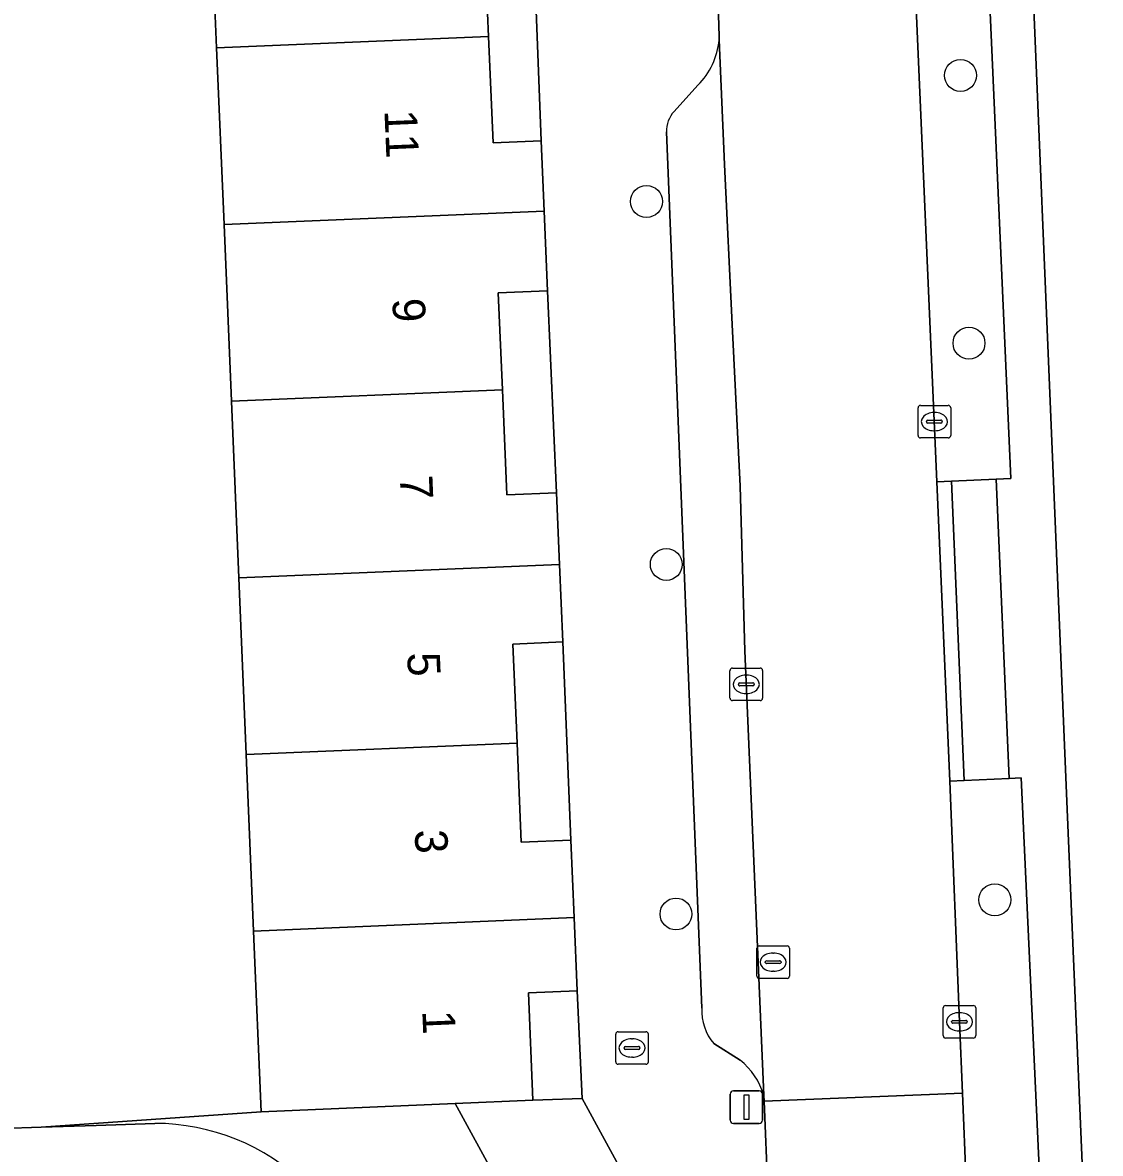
# Model space of a CAD drawing. Extents: x 161241 to 161758, y 384138 to 384885.
# Drawn here: x 161352.12 to 161385.2, y 384205.58 to 384240.3 of the extents above; entities that cross this region are included whole.
import ezdxf

# ---------------------------------------------------------------- set-up
doc = ezdxf.new("R2010")
doc.units = 0
for name, color, linetype in [('IMGEO_Boom', 7, 'Continuous'), ('IMGEO_Brandkraan', 7, 'Continuous'), ('IMGEO_Erf', 7, 'Continuous'), ('IMGEO_Groenvoorziening', 7, 'Continuous'), ('IMGEO_Kolk', 7, 'Continuous'), ('IMGEO_Lichtmast', 7, 'Continuous'), ('IMGEO_Pand', 7, 'Continuous'), ('IMGEO_Pand_nummerreeks', 7, 'Continuous'), ('IMGEO_Parkeervlak_open', 7, 'Continuous'), ('IMGEO_Rijbaan_lokaal_open', 7, 'Continuous'), ('IMGEO_Rioolput', 7, 'Continuous'), ('IMGEO_Voetpad_gesloten', 7, 'Continuous'), ('IMGEO_Voetpad_open', 7, 'Continuous')]:
    doc.layers.add(name, color=color, linetype=linetype)

msp = doc.modelspace()

# ---------------------------------------------------------------- linework, layer by layer
at = {"layer": 'IMGEO_Boom'}
for centre in [(161380.908, 384238.68), (161371.269, 384234.808), (161381.169, 384230.459), (161371.877, 384223.663), (161381.963, 384213.365), (161372.174, 384212.929)]:
    msp.add_circle(centre, 0.489, dxfattribs=at)
at = {"layer": 'IMGEO_Brandkraan'}
for p, q in [((161370.325, 384208.389), (161370.325, 384209.241)), ((161370.4, 384209.315), (161371.252, 384209.315)), ((161370.813, 384209.095), (161370.838, 384209.095)), ((161371.326, 384209.241), (161371.326, 384208.389)), ((161370.584, 384208.809), (161370.584, 384208.821)), ((161371.022, 384208.772), (161370.624, 384208.772)), ((161370.627, 384208.858), (161371.025, 384208.858)), ((161371.068, 384208.821), (161371.068, 384208.809)), ((161370.836, 384208.535), (161370.811, 384208.535)), ((161371.252, 384208.315), (161370.4, 384208.315))]:
    msp.add_line(p, q, dxfattribs=at)
for points in [[(161370.325, 384208.389), (161370.325, 384209.241)], [(161370.4, 384209.315), (161371.252, 384209.315)], [(161371.326, 384209.241), (161371.326, 384208.389)], [(161371.252, 384208.315), (161370.4, 384208.315)]]:
    msp.add_lwpolyline(points, dxfattribs=at)
for centre, radius, start, end in [((161370.402, 384209.239), 0.0765, 91.552, 178.448), ((161370.402, 384209.239), 0.0765, 91.552, 178.448), ((161371.25, 384209.239), 0.0765, 1.552, 88.448), ((161371.25, 384209.239), 0.0765, 1.552, 88.448), ((161370.624, 384208.818), 0.0403, 85.8775, 175.7526), ((161370.621, 384208.808), 0.0366, 178.938, 274.7102), ((161371.025, 384208.815), 0.043, 264.8664, 352.4533), ((161371.029, 384208.82), 0.0386, 1.7309, 96.639), ((161370.402, 384208.391), 0.0765, 181.552, 268.448), ((161370.402, 384208.391), 0.0765, 181.552, 268.448), ((161371.25, 384208.391), 0.0765, 271.552, 358.448), ((161371.25, 384208.391), 0.0765, 271.552, 358.448)]:
    msp.add_arc(centre, radius, start, end, dxfattribs=at)
for centre, major_axis, ratio, start_param, end_param in [((161370.812, 384208.815), (-0.387, 0.002), 0.722429, 4.712389, 7.853982), ((161370.837, 384208.815), (-0.39, 0.002), 0.717154, 1.570796, 4.712389)]:
    msp.add_ellipse(centre, major_axis=major_axis, ratio=ratio, start_param=start_param, end_param=end_param, dxfattribs=at)
at = {"layer": 'IMGEO_Erf'}
for points in [[(161403.222, 384286.46), (161382.629, 384295.041), (161382.268, 384292.057), (161381.629, 384276.193), (161381.889, 384271.203), (161384.168, 384216.383), (161385.58, 384183.057), (161393.06, 384183.551), (161393.229, 384179.87), (161399.67, 384180.152), (161399.739, 384178.529), (161407.43, 384178.871), (161407.337, 384183.973), (161408.1, 384184.171), (161414.411, 384183.984), (161416.602, 384194.481), (161414.471, 384194.926), (161415.583, 384200.253), (161414.588, 384200.438), (161414.333, 384206.87)], [(161338.239, 384250), (161340.006, 384208.085), (161341.148, 384208.134), (161340.994, 384211.741), (161340.84, 384215.348), (161346.835, 384215.604), (161346.991, 384211.96), (161347.143, 384208.39), (161345.413, 384208.316), (161345.496, 384206.142), (161352.693, 384206.382), (161359.441, 384206.859), (161359.209, 384212.406), (161358.982, 384217.829), (161358.756, 384223.252), (161358.529, 384228.676), (161358.302, 384234.099), (161358.075, 384239.523), (161357.848, 384244.946)]]:
    msp.add_lwpolyline(points, dxfattribs=at)
for points in [[(161367.806, 384242.815), (161366.301, 384242.751), (161366.423, 384239.871), (161366.562, 384236.605), (161368.033, 384236.668)], [(161368.228, 384232.07), (161366.722, 384232.006), (161366.848, 384229.023), (161366.985, 384225.797), (161368.506, 384225.862)], [(161368.701, 384221.283), (161367.167, 384221.218), (161367.296, 384218.175), (161367.426, 384215.13), (161368.949, 384215.194)], [(161369.294, 384207.268), (161369.146, 384210.568), (161367.645, 384210.504), (161367.785, 384207.214)]]:
    msp.add_lwpolyline(points, close=True, dxfattribs=at)
at = {"layer": 'IMGEO_Groenvoorziening'}
for points in [[(161379.483, 384242.162), (161380.186, 384226.202), (161380.635, 384226.221), (161382.002, 384226.279), (161382.455, 384226.302), (161381.747, 384242.244)], [(161382.4, 384217.089), (161381.026, 384217.028), (161380.576, 384217.009), (161380.876, 384209.619), (161380.967, 384207.431), (161381.081, 384204.664), (161381.36, 384197.944), (161383.651, 384198.05), (161382.773, 384217.109)]]:
    msp.add_lwpolyline(points, close=True, dxfattribs=at)
for points in [[(161368.488, 384188.73), (161367.951, 384202.419), (161365.393, 384207.112), (161359.441, 384206.859), (161352.693, 384206.382), (161354.382, 384206.439), (161356.182, 384206.499)], [(161369.982, 384188.536), (161371.994, 384188.635), (161371.416, 384203.375), (161369.294, 384207.268), (161367.785, 384207.214), (161365.393, 384207.112), (161367.951, 384202.419), (161368.488, 384188.73)]]:
    msp.add_lwpolyline(points, dxfattribs=at)
msp.add_arc((161356.158, 384199.791), 6.709, 46.2683, 89.7909, dxfattribs=at)
at = {"layer": 'IMGEO_Kolk'}
for p, q in [((161379.681, 384228.549), (161380.533, 384228.549)), ((161379.606, 384227.623), (161379.606, 384228.475)), ((161380.094, 384228.329), (161380.119, 384228.329)), ((161380.607, 384228.475), (161380.607, 384227.623)), ((161379.865, 384228.043), (161379.865, 384228.055)), ((161380.303, 384228.006), (161379.905, 384228.006)), ((161379.908, 384228.092), (161380.306, 384228.092)), ((161380.349, 384228.055), (161380.349, 384228.043)), ((161380.533, 384227.549), (161379.681, 384227.549)), ((161380.117, 384227.769), (161380.092, 384227.769)), ((161373.833, 384219.556), (161373.833, 384220.408)), ((161373.908, 384220.482), (161374.76, 384220.482)), ((161374.321, 384220.262), (161374.346, 384220.262)), ((161374.834, 384220.408), (161374.834, 384219.556)), ((161374.092, 384219.976), (161374.092, 384219.988)), ((161374.53, 384219.939), (161374.132, 384219.939)), ((161374.135, 384220.025), (161374.533, 384220.025)), ((161374.576, 384219.988), (161374.576, 384219.976)), ((161374.76, 384219.482), (161373.908, 384219.482)), ((161374.344, 384219.702), (161374.319, 384219.702)), ((161380.45, 384210.119), (161381.302, 384210.119)), ((161380.375, 384209.193), (161380.375, 384210.045)), ((161380.863, 384209.899), (161380.888, 384209.899)), ((161381.376, 384210.045), (161381.376, 384209.193)), ((161380.634, 384209.613), (161380.634, 384209.625)), ((161381.072, 384209.576), (161380.674, 384209.576)), ((161380.677, 384209.662), (161381.075, 384209.662)), ((161381.118, 384209.625), (161381.118, 384209.613)), ((161381.302, 384209.119), (161380.45, 384209.119)), ((161380.886, 384209.339), (161380.861, 384209.339))]:
    msp.add_line(p, q, dxfattribs=at)
for points in [[(161379.681, 384228.549), (161380.533, 384228.549)], [(161379.606, 384227.623), (161379.606, 384228.475)], [(161380.607, 384228.475), (161380.607, 384227.623)], [(161380.533, 384227.549), (161379.681, 384227.549)], [(161373.833, 384219.556), (161373.833, 384220.408)], [(161373.908, 384220.482), (161374.76, 384220.482)], [(161374.834, 384220.408), (161374.834, 384219.556)], [(161374.76, 384219.482), (161373.908, 384219.482)], [(161380.45, 384210.119), (161381.302, 384210.119)], [(161380.375, 384209.193), (161380.375, 384210.045)], [(161381.376, 384210.045), (161381.376, 384209.193)], [(161381.302, 384209.119), (161380.45, 384209.119)]]:
    msp.add_lwpolyline(points, dxfattribs=at)
for centre, radius, start, end in [((161379.683, 384228.473), 0.0765, 91.552, 178.448), ((161379.683, 384228.473), 0.0765, 91.552, 178.448), ((161380.531, 384228.473), 0.0765, 1.552, 88.448), ((161380.531, 384228.473), 0.0765, 1.552, 88.448), ((161379.905, 384228.052), 0.0403, 85.8775, 175.7526), ((161379.902, 384228.042), 0.0366, 178.938, 274.7102), ((161380.306, 384228.049), 0.043, 264.8664, 352.4533), ((161380.31, 384228.054), 0.0386, 1.7309, 96.639), ((161379.683, 384227.625), 0.0765, 181.552, 268.448), ((161379.683, 384227.625), 0.0765, 181.552, 268.448), ((161380.531, 384227.625), 0.0765, 271.552, 358.448), ((161380.531, 384227.625), 0.0765, 271.552, 358.448), ((161373.91, 384220.406), 0.0765, 91.552, 178.448), ((161373.91, 384220.406), 0.0765, 91.552, 178.448), ((161374.758, 384220.406), 0.0765, 1.552, 88.448), ((161374.758, 384220.406), 0.0765, 1.552, 88.448), ((161374.132, 384219.985), 0.0403, 85.8775, 175.7526), ((161374.129, 384219.975), 0.0366, 178.938, 274.7102), ((161374.533, 384219.982), 0.043, 264.8664, 352.4533), ((161374.537, 384219.987), 0.0386, 1.7309, 96.639), ((161373.91, 384219.558), 0.0765, 181.552, 268.448), ((161373.91, 384219.558), 0.0765, 181.552, 268.448), ((161374.758, 384219.558), 0.0765, 271.552, 358.448), ((161374.758, 384219.558), 0.0765, 271.552, 358.448), ((161380.452, 384210.043), 0.0765, 91.552, 178.448), ((161380.452, 384210.043), 0.0765, 91.552, 178.448), ((161381.3, 384210.043), 0.0765, 1.552, 88.448), ((161381.3, 384210.043), 0.0765, 1.552, 88.448), ((161380.674, 384209.622), 0.0403, 85.8775, 175.7526), ((161380.671, 384209.612), 0.0366, 178.938, 274.7102), ((161381.075, 384209.619), 0.043, 264.8664, 352.4533), ((161381.079, 384209.624), 0.0386, 1.7309, 96.639), ((161380.452, 384209.195), 0.0765, 181.552, 268.448), ((161380.452, 384209.195), 0.0765, 181.552, 268.448), ((161381.3, 384209.195), 0.0765, 271.552, 358.448), ((161381.3, 384209.195), 0.0765, 271.552, 358.448)]:
    msp.add_arc(centre, radius, start, end, dxfattribs=at)
for centre, major_axis, ratio, start_param, end_param in [((161380.093, 384228.049), (-0.387, 0.002), 0.722429, 4.712389, 7.853982), ((161380.118, 384228.049), (-0.39, 0.002), 0.717154, 1.570796, 4.712389), ((161374.32, 384219.982), (-0.387, 0.002), 0.722429, 4.712389, 7.853982), ((161374.345, 384219.982), (-0.39, 0.002), 0.717154, 1.570796, 4.712389), ((161380.862, 384209.619), (-0.387, 0.002), 0.722429, 4.712389, 7.853982), ((161380.887, 384209.619), (-0.39, 0.002), 0.717154, 1.570796, 4.712389)]:
    msp.add_ellipse(centre, major_axis=major_axis, ratio=ratio, start_param=start_param, end_param=end_param, dxfattribs=at)
at = {"layer": 'IMGEO_Lichtmast'}
for p, q in [((161373.843, 384206.597), (161373.843, 384207.397)), ((161373.843, 384207.397), (161373.843, 384206.597)), ((161373.943, 384207.497), (161374.733, 384207.497)), ((161374.733, 384207.497), (161373.943, 384207.497)), ((161374.833, 384207.397), (161374.833, 384206.597)), ((161374.833, 384206.597), (161374.833, 384207.397)), ((161374.733, 384206.497), (161373.943, 384206.497)), ((161373.943, 384206.497), (161374.733, 384206.497))]:
    msp.add_line(p, q, dxfattribs=at)
msp.add_lwpolyline([(161374.263, 384207.372), (161374.413, 384207.372), (161374.413, 384206.622), (161374.263, 384206.622), (161374.263, 384207.372)], dxfattribs=at)
for centre, start, end in [((161373.943, 384207.397), 90, 180), ((161373.943, 384207.397), 90, 180), ((161374.733, 384207.397), 0, 90), ((161374.733, 384207.397), 360, 90), ((161373.943, 384206.597), 180, 270), ((161373.943, 384206.597), 180, 270), ((161374.733, 384206.597), 270, 0), ((161374.733, 384206.597), 270, 0)]:
    msp.add_arc(centre, 0.1, start, end, dxfattribs=at)
at = {"layer": 'IMGEO_Pand'}
for points in [[(161367.698, 384245.357), (161357.848, 384244.946), (161358.075, 384239.523), (161366.423, 384239.871), (161366.301, 384242.751), (161367.806, 384242.815)], [(161368.033, 384236.668), (161366.562, 384236.605), (161366.423, 384239.871), (161358.075, 384239.523), (161358.302, 384234.099), (161368.125, 384234.509)], [(161368.125, 384234.509), (161358.302, 384234.099), (161358.529, 384228.676), (161366.848, 384229.023), (161366.722, 384232.006), (161368.228, 384232.07)], [(161368.506, 384225.862), (161366.985, 384225.797), (161366.848, 384229.023), (161358.529, 384228.676), (161358.756, 384223.252), (161368.6, 384223.663)], [(161368.6, 384223.663), (161358.756, 384223.252), (161358.982, 384217.829), (161367.296, 384218.175), (161367.167, 384221.218), (161368.701, 384221.283)], [(161368.949, 384215.194), (161367.426, 384215.13), (161367.296, 384218.175), (161358.982, 384217.829), (161359.209, 384212.406), (161369.05, 384212.817)], [(161367.785, 384207.214), (161367.645, 384210.504), (161369.146, 384210.568), (161369.05, 384212.817), (161359.209, 384212.406), (161359.441, 384206.859), (161365.393, 384207.112)]]:
    msp.add_lwpolyline(points, close=True, dxfattribs=at)
at = {"layer": 'IMGEO_Parkeervlak_open'}
for points in [[(161374.869, 384207.368), (161374.743, 384210.484), (161374.291, 384221.013), (161374.148, 384226.066), (161373.902, 384231.03), (161373.666, 384235.944), (161373.499, 384239.768)], [(161372.849, 384238.377), (161372.115, 384237.573)], [(161371.886, 384236.944), (161372.97, 384210.041)], [(161373.342, 384208.954), (161374.141, 384208.444)]]:
    msp.add_lwpolyline(points, dxfattribs=at)
for centre, radius, start, end in [((161371.235, 384239.978), 2.273, 315.2178, 354.6898), ((161372.762, 384236.981), 0.876, 137.5439, 182.446), ((161374.444, 384209.938), 1.478, 176.018, 221.7666), ((161372.761, 384206.726), 2.204, 16.9384, 51.2246)]:
    msp.add_arc(centre, radius, start, end, dxfattribs=at)
at = {"layer": 'IMGEO_Rijbaan_lokaal_open'}
for points in [[(161356.182, 384206.499), (161354.382, 384206.439), (161352.693, 384206.382), (161345.496, 384206.142), (161341.894, 384206.028), (161337.932, 384205.899), (161337.833, 384208.001), (161337.76, 384210.422), (161337.527, 384216.256), (161337.129, 384226.353), (161336.868, 384231.648), (161336.684, 384236.002), (161336.225, 384248.01)], [(161373.376, 384243.89), (161373.501, 384239.874), (161373.499, 384239.768), (161373.666, 384235.944), (161373.902, 384231.03), (161374.148, 384226.066), (161374.291, 384221.013), (161374.743, 384210.484), (161374.869, 384207.368), (161374.877, 384207.185), (161380.967, 384207.431), (161380.876, 384209.619), (161380.576, 384217.009), (161380.186, 384226.202), (161379.483, 384242.162)]]:
    msp.add_lwpolyline(points, dxfattribs=at)
msp.add_lwpolyline([(161380.967, 384207.431), (161374.877, 384207.185), (161374.991, 384204.418), (161381.081, 384204.664)], close=True, dxfattribs=at)
msp.add_arc((161356.158, 384199.791), 6.709, 46.2683, 89.7909, dxfattribs=at)
at = {"layer": 'IMGEO_Rioolput'}
for p, q in [((161374.658, 384211.024), (161374.658, 384211.876)), ((161374.733, 384211.95), (161375.585, 384211.95)), ((161375.659, 384211.876), (161375.659, 384211.024)), ((161374.96, 384211.493), (161375.358, 384211.493)), ((161375.146, 384211.73), (161375.171, 384211.73)), ((161374.917, 384211.444), (161374.917, 384211.456)), ((161375.355, 384211.407), (161374.957, 384211.407)), ((161375.169, 384211.17), (161375.144, 384211.17)), ((161375.401, 384211.456), (161375.401, 384211.444)), ((161375.585, 384210.95), (161374.733, 384210.95))]:
    msp.add_line(p, q, dxfattribs=at)
for points in [[(161374.658, 384211.024), (161374.658, 384211.876)], [(161374.733, 384211.95), (161375.585, 384211.95)], [(161375.659, 384211.876), (161375.659, 384211.024)], [(161375.585, 384210.95), (161374.733, 384210.95)]]:
    msp.add_lwpolyline(points, dxfattribs=at)
for centre, radius, start, end in [((161374.735, 384211.874), 0.0765, 91.552, 178.448), ((161374.735, 384211.874), 0.0765, 91.552, 178.448), ((161375.583, 384211.874), 0.0765, 1.552, 88.448), ((161375.583, 384211.874), 0.0765, 1.552, 88.448), ((161374.957, 384211.453), 0.0403, 85.8775, 175.7526), ((161375.362, 384211.455), 0.0386, 1.7309, 96.639), ((161374.954, 384211.443), 0.0366, 178.938, 274.7102), ((161375.358, 384211.45), 0.043, 264.8664, 352.4533), ((161374.735, 384211.026), 0.0765, 181.552, 268.448), ((161374.735, 384211.026), 0.0765, 181.552, 268.448), ((161375.583, 384211.026), 0.0765, 271.552, 358.448), ((161375.583, 384211.026), 0.0765, 271.552, 358.448)]:
    msp.add_arc(centre, radius, start, end, dxfattribs=at)
for centre, major_axis, ratio, start_param, end_param in [((161375.145, 384211.45), (-0.387, 0.002), 0.722429, 4.712389, 7.853982), ((161375.17, 384211.45), (-0.39, 0.002), 0.717154, 1.570796, 4.712389)]:
    msp.add_ellipse(centre, major_axis=major_axis, ratio=ratio, start_param=start_param, end_param=end_param, dxfattribs=at)
at = {"layer": 'IMGEO_Voetpad_gesloten'}
for points in [[(161380.635, 384226.221), (161380.186, 384226.202), (161380.576, 384217.009), (161381.026, 384217.028)], [(161382.002, 384226.279), (161380.635, 384226.221), (161381.026, 384217.028), (161382.4, 384217.089)]]:
    msp.add_lwpolyline(points, close=True, dxfattribs=at)
at = {"layer": 'IMGEO_Voetpad_open'}
for points in [[(161384.861, 384156.562), (161386.637, 384158.099), (161385.58, 384183.057), (161384.168, 384216.383), (161381.889, 384271.203)], [(161373.499, 384239.768), (161373.501, 384239.874), (161373.376, 384243.89), (161373.336, 384246.428), (161373.313, 384246.58), (161373.282, 384246.79)], [(161367.806, 384242.815), (161368.033, 384236.668), (161368.125, 384234.509), (161368.228, 384232.07), (161368.506, 384225.862), (161368.6, 384223.663), (161368.701, 384221.283), (161368.949, 384215.194), (161369.05, 384212.817), (161369.146, 384210.568), (161369.294, 384207.268), (161371.416, 384203.375), (161371.994, 384188.635), (161375.666, 384188.725), (161375.533, 384191.14), (161375.327, 384196.714), (161375.095, 384201.888), (161374.991, 384204.418), (161374.877, 384207.185), (161374.869, 384207.368)], [(161381.747, 384242.244), (161382.455, 384226.302), (161382.002, 384226.279), (161382.4, 384217.089), (161382.773, 384217.109), (161383.651, 384198.05), (161381.36, 384197.944), (161381.361, 384197.918), (161381.384, 384197.371), (161381.834, 384197.387), (161383.232, 384197.436), (161383.552, 384189.411), (161382.193, 384189.357), (161381.743, 384189.339), (161381.763, 384188.721), (161384.031, 384188.808), (161384.192, 384184.618), (161381.942, 384184.532), (161381.944, 384184.482), (161381.99, 384183.445)], [(161372.115, 384237.573), (161372.849, 384238.377)], [(161372.97, 384210.041), (161371.886, 384236.944)], [(161374.141, 384208.444), (161373.342, 384208.954)]]:
    msp.add_lwpolyline(points, dxfattribs=at)
for centre, radius, start, end in [((161371.235, 384239.978), 2.273, 315.2178, 354.6898), ((161372.762, 384236.981), 0.876, 137.5439, 182.446), ((161374.444, 384209.938), 1.478, 176.018, 221.7666), ((161372.761, 384206.726), 2.204, 16.9384, 51.2246)]:
    msp.add_arc(centre, radius, start, end, dxfattribs=at)

# ---------------------------------------------------------------- texts
at = {"layer": 'IMGEO_Pand_nummerreeks'}
for s, p in [('11', (161363.225, 384237.607)), ('9', (161363.468, 384231.823)), ('7', (161363.697, 384226.384)), ('5', (161363.925, 384220.946)), ('3', (161364.154, 384215.508)), ('1', (161364.387, 384209.956))]:
    msp.add_text(s, height=1, rotation=272.4061, dxfattribs=at).set_placement(p)

doc.saveas('drawing.dxf')
